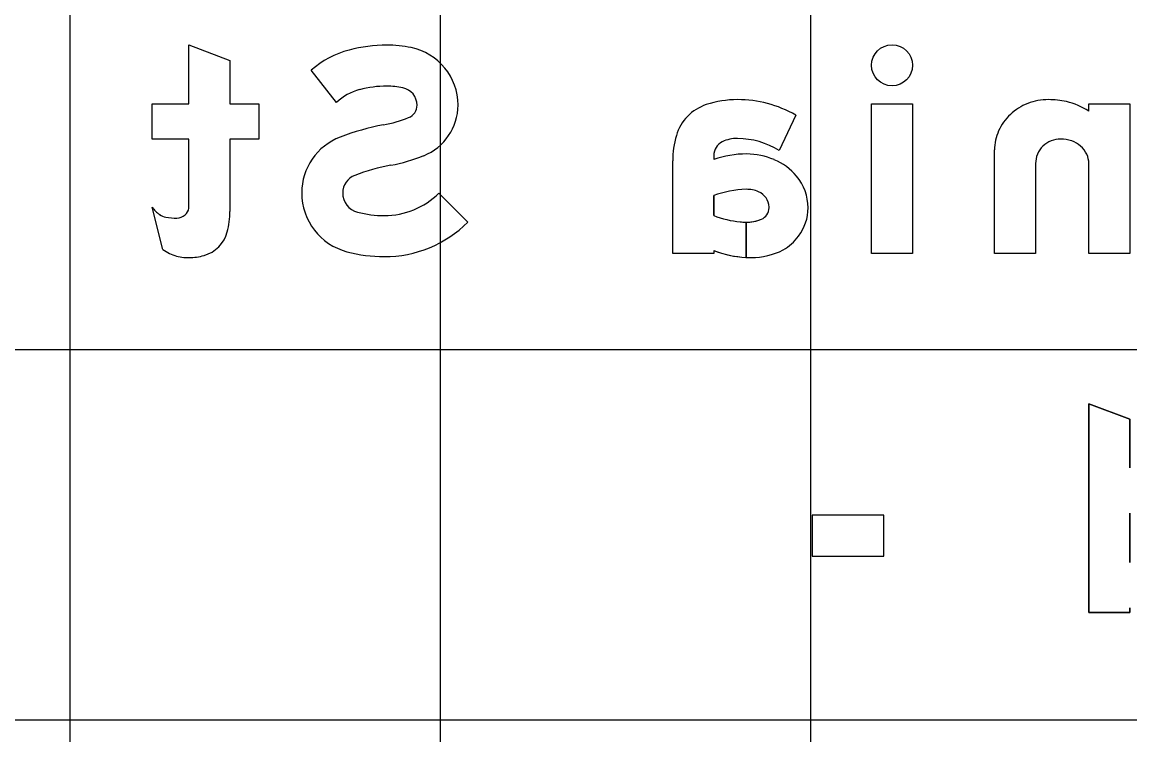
# Model space of a CAD drawing. Extents: x 2193008 to 2198143, y 1236112 to 1237864.
# Drawn here: x 2196730.45 to 2196736.43, y 1237206.96 to 1237210.81 of the extents above; entities that cross this region are included whole.
import ezdxf

# ---------------------------------------------------------------- set-up
doc = ezdxf.new("R2010")
doc.units = 0
for name, color, linetype in [('GSBWFILL', 7, 'Continuous'), ('GSCOLORFILL', 7, 'Continuous'), ('GSOUTLINE', 7, 'Continuous'), ('M-ROADS', 7, 'Continuous')]:
    doc.layers.add(name, color=color, linetype=linetype)

msp = doc.modelspace()

# ---------------------------------------------------------------- linework, layer by layer
at = {"layer": 'GSBWFILL'}
for p, q in [((2196735.9204, 1237210.05), (2196735.9204, 1237209.5644)), ((2196731.2065, 1237209.585), (2196731.1482, 1237209.8142)), ((2196736.4297, 1237208.1615), (2196736.4297, 1237207.8961))]:
    msp.add_line(p, q, dxfattribs=at)
for points in [[(2196731.3475, 1237209.8578), (2196731.3475, 1237210.1817), (2196731.1482, 1237210.1817), (2196731.1482, 1237210.3727), (2196731.3475, 1237210.3727), (2196731.3475, 1237210.691), (2196731.569, 1237210.607), (2196731.569, 1237210.3727), (2196731.724, 1237210.3727), (2196731.724, 1237210.1817), (2196731.569, 1237210.1817), (2196731.569, 1237209.7909)], [(2196732.1447, 1237210.3794), (2196732.0077, 1237210.5541)], [(2196736.2082, 1237210.3327), (2196736.2082, 1237210.3727), (2196736.4297, 1237210.3727), (2196736.4297, 1237209.5644), (2196736.2082, 1237209.5644), (2196736.2082, 1237210.05)], [(2196734.6247, 1237210.3116), (2196734.5358, 1237210.1197)], [(2196734.182, 1237210.0928), (2196734.182, 1237210.0724)], [(2196735.9204, 1237209.5644), (2196735.6989, 1237209.5644), (2196735.6989, 1237210.1229)], [(2196734.182, 1237209.5799), (2196734.182, 1237209.5644), (2196733.9606, 1237209.5644), (2196733.9606, 1237210.064)], [(2196732.6975, 1237209.8898), (2196732.8534, 1237209.7325)], [(2196734.182, 1237209.8763), (2196734.182, 1237209.7688)], [(2196734.3563, 1237209.7329), (2196734.3563, 1237209.543)], [(2196734.3564, 1237209.543), (2196734.3564, 1237209.7329)], [(2196736.4297, 1237207.651), (2196736.4297, 1237207.6247), (2196736.2082, 1237207.6247), (2196736.2082, 1237208.7513), (2196736.4297, 1237208.6697), (2196736.4297, 1237208.4066)]]:
    msp.add_lwpolyline(points, dxfattribs=at)
for points in [[(2196735.256, 1237209.5644), (2196735.0346, 1237209.5644), (2196735.0346, 1237210.3727), (2196735.256, 1237210.3727)], [(2196735.101, 1237208.1506), (2196734.7135, 1237208.1506), (2196734.7135, 1237207.9291), (2196735.101, 1237207.9291)]]:
    msp.add_lwpolyline(points, close=True, dxfattribs=at)
for centre, major_axis, ratio, start_param, end_param in [((2196732.416, 1237209.8892), (0, -0.7999), 0.999995, 3.141593, 3.398544), ((2196732.416, 1237210.0368), (0, -0.6523), 0.999995, 2.938834, 3.141593), ((2196732.4835, 1237210.365), (0, -0.3172), 0.999995, 1.570796, 2.938834), ((2196732.3418, 1237210.1717), (0, -0.5078), 0.999995, 3.398544, 3.859626), ((2196732.3418, 1237210.1717), (0, -0.2864), 0.999995, 3.398544, 3.900941), ((2196732.416, 1237209.8892), (0, -0.5784), 0.999995, 3.141593, 3.398544), ((2196732.416, 1237210.0368), (0, -0.4308), 0.999995, 2.938834, 3.141593), ((2196732.4835, 1237210.365), (0, -0.0957), 0.999995, 1.570796, 2.938834), ((2196734.3106, 1237209.8528), (0, -0.542), 0.999995, 3.141593, 3.458648), ((2196734.3106, 1237209.7601), (0, -0.6347), 0.999995, 2.623874, 3.141593), ((2196735.9828, 1237210.1025), (0, -0.2909), 0.999997, 3.510493, 3.89252), ((2196735.9903, 1237210.0831), (0, -0.3117), 0.999997, 3.141593, 3.510493), ((2196735.9903, 1237209.9519), (0, -0.4429), 0.999997, 2.921606, 3.141593), ((2196735.994, 1237209.9964), (0, -0.3987), 0.999997, 2.574461, 2.906505), ((2196732.5069, 1237210.365), (0, -0.0724), 0.999995, 0.380343, 1.570796), ((2196732.5069, 1237210.365), (0, -0.2938), 0.999995, 0.380343, 1.570796), ((2196734.2193, 1237210.1311), (0, -0.2491), 0.999995, 3.458648, 4.427613), ((2196735.9712, 1237210.1149), (0, -0.2739), 0.999997, 3.89252, 4.294702), ((2196732.6447, 1237208.9332), (0, -1.348), 0.999995, 3.325745, 3.506141), ((2196732.2656, 1237210.9686), (0, -0.7224), 0.999995, 0.184152, 0.380343), ((2196732.2791, 1237209.8912), (0, -0.3226), 0.999995, 3.506141, 4.712389), ((2196734.4485, 1237210.064), (0, -0.4879), 0.999995, 4.427613, 4.712389), ((2196735.9532, 1237210.1229), (0, -0.2542), 0.999997, 4.294702, 4.712389), ((2196734.2651, 1237210.0928), (0, -0.083), 0.999995, 3.602032, 4.712389), ((2196734.3027, 1237210.0169), (0, -0.1678), 0.999995, 3.094343, 3.602032), ((2196734.3106, 1237209.7601), (0, -0.4243), 0.999995, 2.582097, 3.141593), ((2196736.0524, 1237210.0484), (0, -0.1324), 0.999997, 3.912508, 4.309343), ((2196736.0548, 1237210.046), (0, -0.1358), 0.999997, 3.524154, 3.912508), ((2196736.0563, 1237210.0422), (0, -0.1399), 0.999997, 3.141593, 3.524154), ((2196736.0563, 1237210.0078), (0, -0.1743), 0.999997, 2.795889, 3.141593), ((2196736.0638, 1237210.0284), (0, -0.1524), 0.999997, 2.425874, 2.795889), ((2196736.0752, 1237210.0416), (0, -0.1349), 0.999997, 2.015362, 2.425874), ((2196732.2656, 1237210.9686), (0, -0.9438), 0.999995, 0.184153, 0.380343), ((2196734.3596, 1237209.5423), (0, -0.559), 0.999995, 3.141593, 3.464907), ((2196734.3596, 1237209.7216), (0, -0.3797), 0.999995, 2.73708, 3.141593), ((2196736.0488, 1237210.05), (0, -0.1284), 0.999997, 4.309343, 4.712389), ((2196736.0929, 1237210.05), (0, -0.1153), 0.999997, 1.570796, 2.015362), ((2196732.6447, 1237208.9332), (0, -1.1265), 0.999995, 3.325745, 3.506141), ((2196734.3856, 1237209.7781), (0, -0.3175), 0.999995, 2.265663, 2.742307), ((2196732.2791, 1237209.8912), (0, -0.1011), 0.999995, 3.506141, 4.712389), ((2196734.4247, 1237209.8107), (0, -0.2667), 0.999995, 1.570796, 2.265663), ((2196734.3723, 1237209.3663), (0, -0.5444), 0.999995, 3.169955, 3.498593), ((2196734.3606, 1237209.7504), (0, -0.1601), 0.999995, 2.733046, 3.165323), ((2196734.3869, 1237209.8109), (0, -0.0941), 0.999995, 1.610807, 2.733046), ((2196729.9613, 1237209.8578), (0, -1.3862), 0.999998, 1.535587, 1.570796), ((2196732.2854, 1237209.8912), (0, -0.3289), 0.999995, 4.712389, 6.023261), ((2196732.2854, 1237209.8912), (0, -0.1075), 0.999995, 4.712389, 6.023261), ((2196732.4026, 1237210.1873), (0, -0.4189), 0.999995, 0, 0.780986), ((2196731.294, 1237209.9229), (0, -0.1818), 0.999998, 5.35314, 5.6685), ((2196731.237, 1237209.8422), (0, -0.083), 0.999998, 5.6685, 6.114016), ((2196731.2839, 1237209.8198), (0, -0.0637), 0.999998, 0.733764, 1.400742), ((2196731.1393, 1237209.7909), (0, -0.4297), 0.999998, 1.310894, 1.570796), ((2196732.4026, 1237210.3316), (0, -0.5632), 0.999995, 6.023261, 6.283185), ((2196734.4145, 1237209.8107), (0, -0.0664), 0.999995, 0.384565, 1.570796), ((2196734.3807, 1237209.8107), (0, -0.1002), 0.999995, 1.570796, 1.610807), ((2196734.4365, 1237209.8107), (0, -0.2549), 0.999995, 0.927653, 1.570796), ((2196731.2819, 1237210.105), (0, -0.3497), 0.999998, 6.114016, 6.283185), ((2196731.2819, 1237209.822), (0, -0.0667), 0.999998, 0, 0.733764), ((2196732.4026, 1237210.1873), (0, -0.6403), 0.999995, 0, 0.780986), ((2196734.3693, 1237210.245), (0, -0.5118), 0.999995, 5.908557, 6.196216), ((2196734.3564, 1237209.9544), (0, -0.2214), 0.999995, 6.140268, 6.282935), ((2196734.3564, 1237209.9544), (0, -0.2214), 0.999995, 0, 0.384565), ((2196731.3807, 1237209.7267), (0, -0.1799), 0.999998, 0.272066, 1.310894), ((2196734.4138, 1237209.8276), (0, -0.2832), 0.999995, 0.530468, 0.927653), ((2196731.3546, 1237209.8028), (0, -0.2634), 0.999998, 5.685934, 5.997023), ((2196731.3311, 1237209.7227), (0, -0.1799), 0.999998, 5.997023, 6.219044), ((2196731.3475, 1237209.9789), (0, -0.4367), 0.999998, 6.219044, 6.283185), ((2196731.3475, 1237209.8454), (0, -0.3032), 0.999998, 6.283185, 6.555252), ((2196732.4026, 1237210.3316), (0, -0.7846), 0.999995, 6.023261, 6.283185), ((2196734.3848, 1237210.1074), (0, -0.5652), 0.999995, 5.916134, 6.232721), ((2196734.3848, 1237210.1074), (0, -0.5652), 0.999995, 6.232819, 6.283185), ((2196734.3848, 1237209.9232), (0, -0.381), 0.999995, 0, 0.469149)]:
    msp.add_ellipse(centre, major_axis=major_axis, ratio=ratio, start_param=start_param, end_param=end_param, dxfattribs=at)
msp.add_ellipse((2196735.1453, 1237210.5803), major_axis=(0, -0.1107), ratio=0.999989, dxfattribs=at)
at = {"layer": 'GSCOLORFILL'}
for p, q in [((2196735.9204, 1237210.05), (2196735.9204, 1237209.5644)), ((2196731.2065, 1237209.585), (2196731.1482, 1237209.8142)), ((2196736.4297, 1237208.1615), (2196736.4297, 1237207.8961))]:
    msp.add_line(p, q, dxfattribs=at)
for points in [[(2196731.3475, 1237209.8578), (2196731.3475, 1237210.1817), (2196731.1482, 1237210.1817), (2196731.1482, 1237210.3727), (2196731.3475, 1237210.3727), (2196731.3475, 1237210.691), (2196731.569, 1237210.607), (2196731.569, 1237210.3727), (2196731.724, 1237210.3727), (2196731.724, 1237210.1817), (2196731.569, 1237210.1817), (2196731.569, 1237209.7909)], [(2196732.1447, 1237210.3794), (2196732.0077, 1237210.5541)], [(2196736.2082, 1237210.3327), (2196736.2082, 1237210.3727), (2196736.4297, 1237210.3727), (2196736.4297, 1237209.5644), (2196736.2082, 1237209.5644), (2196736.2082, 1237210.05)], [(2196734.6247, 1237210.3116), (2196734.5358, 1237210.1197)], [(2196734.182, 1237210.0928), (2196734.182, 1237210.0724)], [(2196735.9204, 1237209.5644), (2196735.6989, 1237209.5644), (2196735.6989, 1237210.1229)], [(2196734.182, 1237209.5799), (2196734.182, 1237209.5644), (2196733.9606, 1237209.5644), (2196733.9606, 1237210.064)], [(2196732.6975, 1237209.8898), (2196732.8534, 1237209.7325)], [(2196734.182, 1237209.8763), (2196734.182, 1237209.7688)], [(2196734.3563, 1237209.7329), (2196734.3563, 1237209.543)], [(2196734.3564, 1237209.543), (2196734.3564, 1237209.7329)], [(2196736.4297, 1237207.651), (2196736.4297, 1237207.6247), (2196736.2082, 1237207.6247), (2196736.2082, 1237208.7513), (2196736.4297, 1237208.6697), (2196736.4297, 1237208.4066)]]:
    msp.add_lwpolyline(points, dxfattribs=at)
for points in [[(2196735.256, 1237209.5644), (2196735.0346, 1237209.5644), (2196735.0346, 1237210.3727), (2196735.256, 1237210.3727)], [(2196735.101, 1237208.1506), (2196734.7135, 1237208.1506), (2196734.7135, 1237207.9291), (2196735.101, 1237207.9291)]]:
    msp.add_lwpolyline(points, close=True, dxfattribs=at)
for centre, major_axis, ratio, start_param, end_param in [((2196732.416, 1237209.8892), (0, -0.7999), 0.999995, 3.141593, 3.398544), ((2196732.416, 1237210.0368), (0, -0.6523), 0.999995, 2.938834, 3.141593), ((2196732.4835, 1237210.365), (0, -0.3172), 0.999995, 1.570796, 2.938834), ((2196732.3418, 1237210.1717), (0, -0.5078), 0.999995, 3.398544, 3.859626), ((2196732.3418, 1237210.1717), (0, -0.2864), 0.999995, 3.398544, 3.900941), ((2196732.416, 1237209.8892), (0, -0.5784), 0.999995, 3.141593, 3.398544), ((2196732.416, 1237210.0368), (0, -0.4308), 0.999995, 2.938834, 3.141593), ((2196732.4835, 1237210.365), (0, -0.0957), 0.999995, 1.570796, 2.938834), ((2196734.3106, 1237209.8528), (0, -0.542), 0.999995, 3.141593, 3.458648), ((2196734.3106, 1237209.7601), (0, -0.6347), 0.999995, 2.623874, 3.141593), ((2196735.9828, 1237210.1025), (0, -0.2909), 0.999997, 3.510493, 3.89252), ((2196735.9903, 1237210.0831), (0, -0.3117), 0.999997, 3.141593, 3.510493), ((2196735.9903, 1237209.9519), (0, -0.4429), 0.999997, 2.921606, 3.141593), ((2196735.994, 1237209.9964), (0, -0.3987), 0.999997, 2.574461, 2.906505), ((2196732.5069, 1237210.365), (0, -0.0724), 0.999995, 0.380343, 1.570796), ((2196732.5069, 1237210.365), (0, -0.2938), 0.999995, 0.380343, 1.570796), ((2196734.2193, 1237210.1311), (0, -0.2491), 0.999995, 3.458648, 4.427613), ((2196735.9712, 1237210.1149), (0, -0.2739), 0.999997, 3.89252, 4.294702), ((2196732.6447, 1237208.9332), (0, -1.348), 0.999995, 3.325745, 3.506141), ((2196732.2656, 1237210.9686), (0, -0.7224), 0.999995, 0.184152, 0.380343), ((2196732.2791, 1237209.8912), (0, -0.3226), 0.999995, 3.506141, 4.712389), ((2196734.4485, 1237210.064), (0, -0.4879), 0.999995, 4.427613, 4.712389), ((2196735.9532, 1237210.1229), (0, -0.2542), 0.999997, 4.294702, 4.712389), ((2196734.2651, 1237210.0928), (0, -0.083), 0.999995, 3.602032, 4.712389), ((2196734.3027, 1237210.0169), (0, -0.1678), 0.999995, 3.094343, 3.602032), ((2196734.3106, 1237209.7601), (0, -0.4243), 0.999995, 2.582097, 3.141593), ((2196736.0524, 1237210.0484), (0, -0.1324), 0.999997, 3.912508, 4.309343), ((2196736.0548, 1237210.046), (0, -0.1358), 0.999997, 3.524154, 3.912508), ((2196736.0563, 1237210.0422), (0, -0.1399), 0.999997, 3.141593, 3.524154), ((2196736.0563, 1237210.0078), (0, -0.1743), 0.999997, 2.795889, 3.141593), ((2196736.0638, 1237210.0284), (0, -0.1524), 0.999997, 2.425874, 2.795889), ((2196736.0752, 1237210.0416), (0, -0.1349), 0.999997, 2.015362, 2.425874), ((2196732.2656, 1237210.9686), (0, -0.9438), 0.999995, 0.184153, 0.380343), ((2196734.3596, 1237209.5423), (0, -0.559), 0.999995, 3.141593, 3.464907), ((2196734.3596, 1237209.7216), (0, -0.3797), 0.999995, 2.73708, 3.141593), ((2196736.0488, 1237210.05), (0, -0.1284), 0.999997, 4.309343, 4.712389), ((2196736.0929, 1237210.05), (0, -0.1153), 0.999997, 1.570796, 2.015362), ((2196732.6447, 1237208.9332), (0, -1.1265), 0.999995, 3.325745, 3.506141), ((2196734.3856, 1237209.7781), (0, -0.3175), 0.999995, 2.265663, 2.742307), ((2196732.2791, 1237209.8912), (0, -0.1011), 0.999995, 3.506141, 4.712389), ((2196734.4247, 1237209.8107), (0, -0.2667), 0.999995, 1.570796, 2.265663), ((2196734.3723, 1237209.3663), (0, -0.5444), 0.999995, 3.169955, 3.498593), ((2196734.3606, 1237209.7504), (0, -0.1601), 0.999995, 2.733046, 3.165323), ((2196734.3869, 1237209.8109), (0, -0.0941), 0.999995, 1.610807, 2.733046), ((2196729.9613, 1237209.8578), (0, -1.3862), 0.999998, 1.535587, 1.570796), ((2196732.2854, 1237209.8912), (0, -0.3289), 0.999995, 4.712389, 6.023261), ((2196732.2854, 1237209.8912), (0, -0.1075), 0.999995, 4.712389, 6.023261), ((2196732.4026, 1237210.1873), (0, -0.4189), 0.999995, 0, 0.780986), ((2196731.294, 1237209.9229), (0, -0.1818), 0.999998, 5.35314, 5.6685), ((2196731.237, 1237209.8422), (0, -0.083), 0.999998, 5.6685, 6.114016), ((2196731.2839, 1237209.8198), (0, -0.0637), 0.999998, 0.733764, 1.400742), ((2196731.1393, 1237209.7909), (0, -0.4297), 0.999998, 1.310894, 1.570796), ((2196732.4026, 1237210.3316), (0, -0.5632), 0.999995, 6.023261, 6.283185), ((2196734.4145, 1237209.8107), (0, -0.0664), 0.999995, 0.384565, 1.570796), ((2196734.3807, 1237209.8107), (0, -0.1002), 0.999995, 1.570796, 1.610807), ((2196734.4365, 1237209.8107), (0, -0.2549), 0.999995, 0.927653, 1.570796), ((2196731.2819, 1237210.105), (0, -0.3497), 0.999998, 6.114016, 6.283185), ((2196731.2819, 1237209.822), (0, -0.0667), 0.999998, 0, 0.733764), ((2196732.4026, 1237210.1873), (0, -0.6403), 0.999995, 0, 0.780986), ((2196734.3693, 1237210.245), (0, -0.5118), 0.999995, 5.908557, 6.196216), ((2196734.3564, 1237209.9544), (0, -0.2214), 0.999995, 6.140268, 6.282935), ((2196734.3564, 1237209.9544), (0, -0.2214), 0.999995, 0, 0.384565), ((2196731.3807, 1237209.7267), (0, -0.1799), 0.999998, 0.272066, 1.310894), ((2196734.4138, 1237209.8276), (0, -0.2832), 0.999995, 0.530468, 0.927653), ((2196731.3546, 1237209.8028), (0, -0.2634), 0.999998, 5.685934, 5.997023), ((2196731.3311, 1237209.7227), (0, -0.1799), 0.999998, 5.997023, 6.219044), ((2196731.3475, 1237209.9789), (0, -0.4367), 0.999998, 6.219044, 6.283185), ((2196731.3475, 1237209.8454), (0, -0.3032), 0.999998, 6.283185, 6.555252), ((2196732.4026, 1237210.3316), (0, -0.7846), 0.999995, 6.023261, 6.283185), ((2196734.3848, 1237210.1074), (0, -0.5652), 0.999995, 5.916134, 6.232721), ((2196734.3848, 1237210.1074), (0, -0.5652), 0.999995, 6.232819, 6.283185), ((2196734.3848, 1237209.9232), (0, -0.381), 0.999995, 0, 0.469149)]:
    msp.add_ellipse(centre, major_axis=major_axis, ratio=ratio, start_param=start_param, end_param=end_param, dxfattribs=at)
msp.add_ellipse((2196735.1453, 1237210.5803), major_axis=(0, -0.1107), ratio=0.999989, dxfattribs=at)
at = {"layer": 'GSOUTLINE'}
for p, q in [((2196735.9204, 1237210.05), (2196735.9204, 1237209.5644)), ((2196731.2065, 1237209.585), (2196731.1482, 1237209.8142)), ((2196736.4297, 1237207.8961), (2196736.4297, 1237208.1615))]:
    msp.add_line(p, q, dxfattribs=at)
for points in [[(2196731.3475, 1237209.8578), (2196731.3475, 1237210.1817), (2196731.1482, 1237210.1817), (2196731.1482, 1237210.3727), (2196731.3475, 1237210.3727), (2196731.3475, 1237210.691), (2196731.569, 1237210.607), (2196731.569, 1237210.3727), (2196731.724, 1237210.3727), (2196731.724, 1237210.1817), (2196731.569, 1237210.1817), (2196731.569, 1237209.7909)], [(2196732.1447, 1237210.3794), (2196732.0077, 1237210.5541)], [(2196736.2082, 1237210.3327), (2196736.2082, 1237210.3727), (2196736.4297, 1237210.3727), (2196736.4297, 1237209.5644), (2196736.2082, 1237209.5644), (2196736.2082, 1237210.05)], [(2196734.6247, 1237210.3116), (2196734.5358, 1237210.1197)], [(2196734.182, 1237210.0928), (2196734.182, 1237210.0724)], [(2196735.9204, 1237209.5644), (2196735.6989, 1237209.5644), (2196735.6989, 1237210.1229)], [(2196734.182, 1237209.5799), (2196734.182, 1237209.5644), (2196733.9606, 1237209.5644), (2196733.9606, 1237210.064)], [(2196732.6975, 1237209.8898), (2196732.8534, 1237209.7325)], [(2196734.182, 1237209.7688), (2196734.182, 1237209.8763)], [(2196736.4297, 1237208.4066), (2196736.4297, 1237208.6697), (2196736.2082, 1237208.7513), (2196736.2082, 1237207.6247), (2196736.4297, 1237207.6247), (2196736.4297, 1237207.651)]]:
    msp.add_lwpolyline(points, dxfattribs=at)
for points in [[(2196735.256, 1237209.5644), (2196735.0346, 1237209.5644), (2196735.0346, 1237210.3727), (2196735.256, 1237210.3727)], [(2196735.101, 1237208.1506), (2196734.7135, 1237208.1506), (2196734.7135, 1237207.9291), (2196735.101, 1237207.9291)]]:
    msp.add_lwpolyline(points, close=True, dxfattribs=at)
for centre, major_axis, ratio, start_param, end_param in [((2196732.416, 1237209.8892), (0, -0.7999), 0.999995, 3.141593, 3.398544), ((2196732.416, 1237210.0368), (0, -0.6523), 0.999995, 2.938834, 3.141593), ((2196732.4835, 1237210.365), (0, -0.3172), 0.999995, 1.570796, 2.938834), ((2196732.3418, 1237210.1717), (0, -0.5078), 0.999995, 3.398544, 3.859626), ((2196732.3418, 1237210.1717), (0, -0.2864), 0.999995, 3.398544, 3.900941), ((2196732.416, 1237209.8892), (0, -0.5784), 0.999995, 3.141593, 3.398544), ((2196732.416, 1237210.0368), (0, -0.4308), 0.999995, 2.938834, 3.141593), ((2196732.4835, 1237210.365), (0, -0.0957), 0.999995, 1.570796, 2.938834), ((2196734.3106, 1237209.8528), (0, -0.542), 0.999995, 3.141593, 3.458648), ((2196734.3106, 1237209.7601), (0, -0.6347), 0.999995, 2.623874, 3.141593), ((2196735.9828, 1237210.1025), (0, -0.2909), 0.999997, 3.510493, 3.89252), ((2196735.9903, 1237210.0831), (0, -0.3117), 0.999997, 3.141593, 3.510493), ((2196735.9903, 1237209.9519), (0, -0.4429), 0.999997, 2.921606, 3.141593), ((2196735.994, 1237209.9964), (0, -0.3987), 0.999997, 2.574461, 2.906505), ((2196732.5069, 1237210.365), (0, -0.0724), 0.999995, 0.380343, 1.570796), ((2196732.5069, 1237210.365), (0, -0.2938), 0.999995, 0.380343, 1.570796), ((2196734.2193, 1237210.1311), (0, -0.2491), 0.999995, 3.458648, 4.427613), ((2196735.9712, 1237210.1149), (0, -0.2739), 0.999997, 3.89252, 4.294702), ((2196732.6447, 1237208.9332), (0, -1.348), 0.999995, 3.325745, 3.506141), ((2196732.2656, 1237210.9686), (0, -0.7224), 0.999995, 0.184152, 0.380343), ((2196732.2791, 1237209.8912), (0, -0.3226), 0.999995, 3.506141, 4.712389), ((2196734.4485, 1237210.064), (0, -0.4879), 0.999995, 4.427613, 4.712389), ((2196735.9532, 1237210.1229), (0, -0.2542), 0.999997, 4.294702, 4.712389), ((2196734.2651, 1237210.0928), (0, -0.083), 0.999995, 3.602032, 4.712389), ((2196734.3027, 1237210.0169), (0, -0.1678), 0.999995, 3.094343, 3.602032), ((2196734.3106, 1237209.7601), (0, -0.4243), 0.999995, 2.582097, 3.141593), ((2196736.0524, 1237210.0484), (0, -0.1324), 0.999997, 3.912508, 4.309343), ((2196736.0548, 1237210.046), (0, -0.1358), 0.999997, 3.524154, 3.912508), ((2196736.0563, 1237210.0422), (0, -0.1399), 0.999997, 3.141593, 3.524154), ((2196736.0563, 1237210.0078), (0, -0.1743), 0.999997, 2.795889, 3.141593), ((2196736.0638, 1237210.0284), (0, -0.1524), 0.999997, 2.425874, 2.795889), ((2196736.0752, 1237210.0416), (0, -0.1349), 0.999997, 2.015362, 2.425874), ((2196732.2656, 1237210.9686), (0, -0.9438), 0.999995, 0.184153, 0.380343), ((2196734.3596, 1237209.5423), (0, -0.559), 0.999995, 3.141593, 3.464907), ((2196734.3596, 1237209.7216), (0, -0.3797), 0.999995, 2.73708, 3.141593), ((2196736.0488, 1237210.05), (0, -0.1284), 0.999997, 4.309343, 4.712389), ((2196736.0929, 1237210.05), (0, -0.1153), 0.999997, 1.570796, 2.015362), ((2196732.6447, 1237208.9332), (0, -1.1265), 0.999995, 3.325745, 3.506141), ((2196734.3856, 1237209.7781), (0, -0.3175), 0.999995, 2.265663, 2.742307), ((2196732.2791, 1237209.8912), (0, -0.1011), 0.999995, 3.506141, 4.712389), ((2196734.4247, 1237209.8107), (0, -0.2667), 0.999995, 1.570796, 2.265663), ((2196734.3723, 1237209.3663), (0, -0.5444), 0.999995, 3.169991, 3.498593), ((2196734.357, 1237209.9021), (0, -0.0083), 0.999995, 3.165198, 3.169991), ((2196734.3606, 1237209.7504), (0, -0.1601), 0.999995, 2.733046, 3.165198), ((2196734.3869, 1237209.8109), (0, -0.0941), 0.999995, 1.610807, 2.733046), ((2196729.9613, 1237209.8578), (0, -1.3862), 0.999998, 1.535587, 1.570796), ((2196732.2854, 1237209.8912), (0, -0.3289), 0.999995, 4.712389, 6.023261), ((2196732.2854, 1237209.8912), (0, -0.1075), 0.999995, 4.712389, 6.023261), ((2196732.4026, 1237210.1873), (0, -0.4189), 0.999995, 0, 0.780986), ((2196731.294, 1237209.9229), (0, -0.1818), 0.999998, 5.35314, 5.6685), ((2196731.237, 1237209.8422), (0, -0.083), 0.999998, 5.6685, 6.114016), ((2196731.2839, 1237209.8198), (0, -0.0637), 0.999998, 0.733764, 1.400742), ((2196731.1393, 1237209.7909), (0, -0.4297), 0.999998, 1.310894, 1.570796), ((2196732.4026, 1237210.3316), (0, -0.5632), 0.999995, 6.023261, 6.283185), ((2196734.4145, 1237209.8107), (0, -0.0664), 0.999995, 0.384565, 1.570796), ((2196734.3807, 1237209.8107), (0, -0.1002), 0.999995, 1.570796, 1.610807), ((2196734.4365, 1237209.8107), (0, -0.2549), 0.999995, 0.927653, 1.570796), ((2196731.2819, 1237210.105), (0, -0.3497), 0.999998, 6.114016, 6.283185), ((2196731.2819, 1237209.822), (0, -0.0667), 0.999998, 0, 0.733764), ((2196732.4026, 1237210.1873), (0, -0.6403), 0.999995, 0, 0.780986), ((2196734.3693, 1237210.245), (0, -0.5118), 0.999995, 5.908557, 6.196216), ((2196734.3564, 1237209.9544), (0, -0.2214), 0.999995, 6.140268, 6.667751), ((2196731.3807, 1237209.7267), (0, -0.1799), 0.999998, 0.272066, 1.310894), ((2196734.4138, 1237209.8276), (0, -0.2832), 0.999995, 0.530468, 0.927653), ((2196731.3546, 1237209.8028), (0, -0.2634), 0.999998, 5.685934, 5.997023), ((2196731.3311, 1237209.7227), (0, -0.1799), 0.999998, 5.997023, 6.219044), ((2196731.3475, 1237209.9789), (0, -0.4367), 0.999998, 6.219044, 6.283185), ((2196731.3475, 1237209.8454), (0, -0.3032), 0.999998, 6.283185, 6.555252), ((2196732.4026, 1237210.3316), (0, -0.7846), 0.999995, 6.023261, 6.283185), ((2196734.3848, 1237210.1074), (0, -0.5652), 0.999995, 5.916134, 6.283185), ((2196734.3848, 1237209.9232), (0, -0.381), 0.999995, 0, 0.469149)]:
    msp.add_ellipse(centre, major_axis=major_axis, ratio=ratio, start_param=start_param, end_param=end_param, dxfattribs=at)
msp.add_ellipse((2196735.1453, 1237210.5803), major_axis=(0, -0.1107), ratio=0.999989, dxfattribs=at)
at = {"layer": 'M-ROADS'}
for p, q in [((2196730.7065, 1237153.0462), (2196730.7065, 1237223.0462)), ((2196732.7065, 1237153.0462), (2196732.7065, 1237223.0462)), ((2196734.7065, 1237153.0462), (2196734.7065, 1237223.0462)), ((2196614.7065, 1237209.0462), (2196874.7065, 1237209.0462)), ((2196614.7065, 1237207.0462), (2196874.7065, 1237207.0462))]:
    msp.add_line(p, q, dxfattribs=at)

doc.saveas('drawing.dxf')
